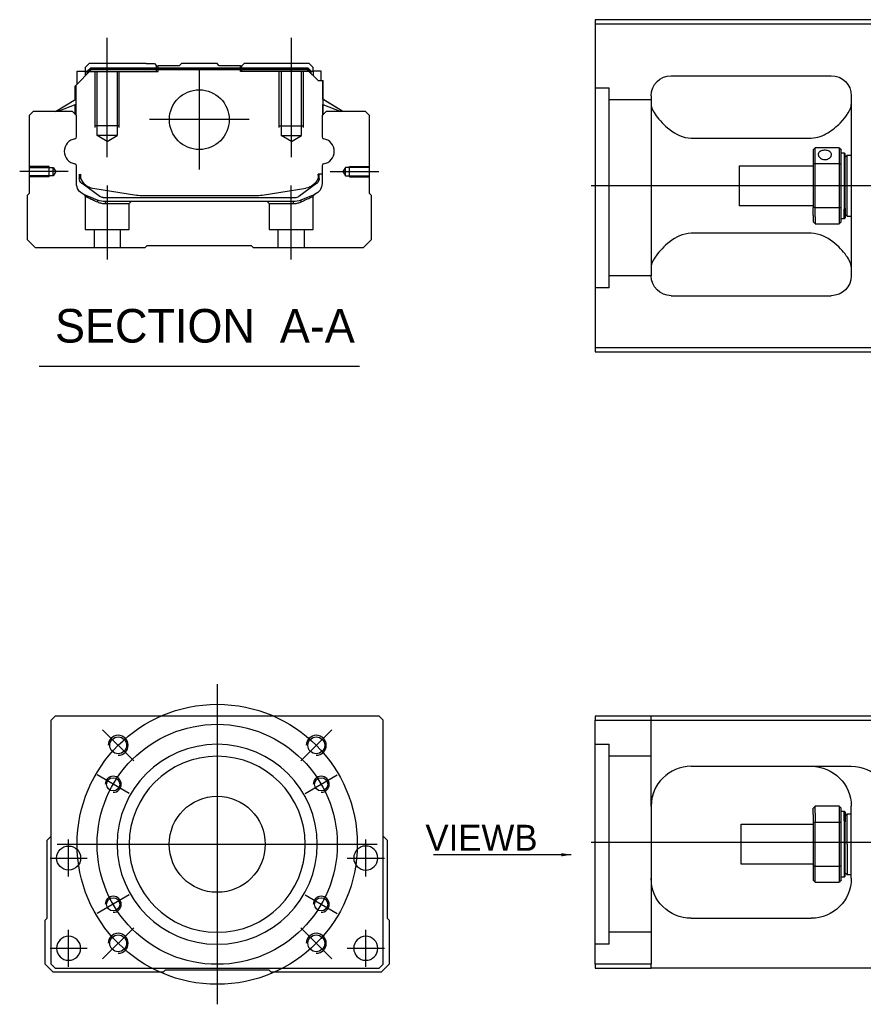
# Model space of a CAD drawing. Header units: millimetres. Extents: x 2891 to 6329, y -1599 to 860.
# Tile 310 of 620: x 5144 to 5355, y -1595 to -1349. Entities that reach past the tile are written whole.
import ezdxf
from ezdxf.lldxf.tags import DXFTag

# ---------------------------------------------------------------- set-up
doc = ezdxf.new("R2010")
doc.units = ezdxf.units.MM
doc.layers.get('0').update_dxf_attribs({"linetype": 'CONTINUOUS'})
doc.styles.add('CHN', font='txt')
doc.styles.add('DIM-7', font='SIMPLEX.shx', dxfattribs={"width": 0.7, "bigfont": 'chineset.shx'})
tags = doc.linetypes.add('DASHED', pattern=[25.72, 12.86, -12.86]).pattern_tags.tags
tags[6:7] = [DXFTag(74, 4), DXFTag(75, 0), DXFTag(340, '0'), DXFTag(46, 0.0), DXFTag(50, 0.0), DXFTag(44, 0.0), DXFTag(45, 0.0)]
tags[4:5] = [DXFTag(74, 4), DXFTag(75, 0), DXFTag(340, '0'), DXFTag(46, 0.0), DXFTag(50, 0.0), DXFTag(44, 0.0), DXFTag(45, 0.0)]
doc.dimstyles.new('CNS', dxfattribs={"dimtxt": 3.5, "dimasz": 2.5, "dimexe": 1, "dimexo": 1, "dimgap": 1, "dimtad": 1, "dimdsep": 46, "dimtxsty": 'DIM-7', "dimcen": 0.09, "dimclrd": 4, "dimclre": 4, "dimclrt": 1, "dimadec": 0, "dimazin": 0, "dimtfac": 1, "dimtmove": 0, "dimatfit": 3, "dimfxl": 0, "dimtvp": 0.971429, "dimtolj": 1, "dimarcsym": 0})

msp = doc.modelspace()

# ---------------------------------------------------------------- linework, layer by layer
at = {"linetype": 'Continuous'}
for p, q in [((5361.93, -1349.02), (5287.93, -1349.02)), ((5287.93, -1349.02), (5287.93, -1431.02)), ((5287.93, -1350.02), (5361.93, -1350.02)), ((5161.56, -1360), (5160.56, -1361)), ((5160.56, -1361), (5160.56, -1361.85)), ((5161.06, -1361.92), (5161.93, -1361.05)), ((5175.74, -1360), (5161.56, -1360)), ((5161.93, -1361.05), (5216.16, -1361.05)), ((5162.02, -1361.28), (5161.93, -1361.05)), ((5175.74, -1360), (5177.84, -1360)), ((5177.84, -1360), (5178.39, -1360.55)), ((5178.39, -1360.55), (5178.74, -1360.55)), ((5184.04, -1360.55), (5178.74, -1360.55)), ((5178.74, -1361.05), (5178.74, -1360.55)), ((5184.04, -1360.55), (5184.59, -1360)), ((5193.49, -1360), (5184.59, -1360)), ((5194.04, -1360.55), (5193.49, -1360)), ((5199.34, -1360.55), (5194.04, -1360.55)), ((5199.34, -1360.55), (5199.69, -1360.55)), ((5199.34, -1361.05), (5199.34, -1360.55)), ((5199.69, -1360.55), (5200.24, -1360)), ((5199.69, -1360.55), (5200.24, -1360)), ((5202.34, -1360), (5200.24, -1360)), ((5200.24, -1360), (5200.24, -1360)), ((5216.52, -1360), (5202.34, -1360)), ((5216.06, -1361.28), (5216.16, -1361.05)), ((5217.02, -1361.92), (5216.16, -1361.05)), ((5217.52, -1361), (5216.52, -1360)), ((5217.52, -1361.85), (5217.52, -1361)), ((5158.16, -1365.45), (5162.06, -1361.55)), ((5158.56, -1361.85), (5160.56, -1361.85)), ((5158.56, -1365.05), (5158.56, -1361.85)), ((5160.56, -1361.85), (5160.56, -1363.05)), ((5161.06, -1362), (5160.56, -1362)), ((5161.06, -1362.55), (5161.06, -1361.92)), ((5161.29, -1362.01), (5161.06, -1361.92)), ((5161.29, -1362.01), (5162.02, -1361.28)), ((5161.29, -1362.32), (5161.29, -1362.01)), ((5162.02, -1361.28), (5216.06, -1361.28)), ((5216.02, -1361.55), (5162.06, -1361.55)), ((5218.72, -1364.25), (5216.02, -1361.55)), ((5216.79, -1362.01), (5216.06, -1361.28)), ((5216.79, -1362.01), (5217.02, -1361.92)), ((5216.79, -1362.32), (5216.79, -1362.01)), ((5217.02, -1362.55), (5217.02, -1361.92)), ((5217.52, -1362), (5217.02, -1362)), ((5219.52, -1361.85), (5217.52, -1361.85)), ((5217.52, -1361.85), (5217.52, -1363.05)), ((5219.52, -1364.25), (5219.52, -1361.85)), ((5219.52, -1361.85), (5219.52, -1361.85)), ((5306.93, -1363.02), (5346.93, -1363.02)), ((5158.06, -1368.96), (5158.06, -1365.55)), ((5158.16, -1368.9), (5158.16, -1365.45)), ((5158.21, -1365.4), (5158.21, -1371.5)), ((5218.72, -1364.25), (5219.87, -1364.25)), ((5219.87, -1364.25), (5219.87, -1371.5)), ((5219.87, -1364.25), (5219.92, -1364.25)), ((5219.92, -1368.9), (5219.92, -1364.25)), ((5219.92, -1364.25), (5220.02, -1364.25)), ((5220.02, -1368.96), (5220.02, -1364.25)), ((5301.93, -1368.02), (5301.93, -1413.02)), ((5351.93, -1368.02), (5351.93, -1413.02)), ((5153.15, -1372), (5158.21, -1368.87)), ((5158.21, -1370.21), (5153.7, -1372)), ((5158.06, -1372.7), (5158.06, -1370.27)), ((5158.16, -1372.8), (5158.16, -1370.23)), ((5224.93, -1372), (5219.87, -1368.87)), ((5219.87, -1370.21), (5224.38, -1372)), ((5219.92, -1372.8), (5219.92, -1370.23)), ((5224.93, -1372), (5220.02, -1368.96)), ((5220.02, -1372.7), (5220.02, -1370.27)), ((5147.54, -1372), (5146.54, -1373)), ((5146.54, -1373), (5146.54, -1392.45)), ((5157.36, -1372), (5147.54, -1372)), ((5158.36, -1373), (5157.36, -1372)), ((5158.36, -1378.32), (5158.36, -1373)), ((5220.72, -1372), (5219.72, -1373)), ((5219.72, -1373), (5219.72, -1378.32)), ((5230.54, -1372), (5220.72, -1372)), ((5231.54, -1373), (5230.54, -1372)), ((5231.54, -1392.45), (5231.54, -1373)), ((5311.93, -1378.61), (5341.93, -1378.61)), ((5342.43, -1381.52), (5342.43, -1385.11)), ((5348.93, -1381.02), (5342.93, -1381.02)), ((5342.93, -1384.97), (5342.93, -1381.02)), ((5348.93, -1381.02), (5348.93, -1384.97)), ((5349.43, -1385.11), (5349.43, -1381.52)), ((5349.43, -1382.27), (5350.13, -1382.27)), ((5350.13, -1382.27), (5350.43, -1382.57)), ((5350.13, -1382.27), (5350.13, -1396.35)), ((5350.43, -1396.14), (5350.43, -1382.57)), ((5350.43, -1383.37), (5350.93, -1382.87)), ((5350.93, -1382.87), (5351.93, -1382.87)), ((5350.93, -1398.17), (5350.93, -1382.87)), ((5158.36, -1389.94), (5158.36, -1385.54)), ((5219.72, -1385.54), (5219.72, -1389.94)), ((5323.93, -1385.52), (5342.43, -1385.52)), ((5323.93, -1385.52), (5323.93, -1395.52)), ((5342.43, -1385.11), (5342.43, -1395.93)), ((5342.93, -1396.06), (5342.93, -1384.97)), ((5342.93, -1384.97), (5348.93, -1384.97)), ((5348.93, -1384.97), (5348.93, -1396.06)), ((5349.43, -1395.93), (5349.43, -1385.11)), ((5159.06, -1387.66), (5159.06, -1388.74)), ((5159.36, -1387.66), (5159.36, -1388.7)), ((5219.72, -1387.66), (5218.72, -1387.66)), ((5218.72, -1387.66), (5218.72, -1388.7)), ((5219.02, -1388.74), (5219.02, -1387.66)), ((5159.75, -1390), (5159.68, -1389.95)), ((5164.17, -1393.21), (5159.75, -1390)), ((5218.34, -1390), (5213.92, -1393.21)), ((5218.4, -1389.95), (5218.34, -1390)), ((5146.54, -1392.45), (5146.04, -1392.95)), ((5146.04, -1392.95), (5146.04, -1404)), ((5162.43, -1391.13), (5173.34, -1392.87)), ((5174.99, -1393), (5203.09, -1393)), ((5204.74, -1392.87), (5215.65, -1391.13)), ((5217.87, -1392.71), (5214.44, -1394.12)), ((5232.04, -1392.95), (5231.54, -1392.45)), ((5232.04, -1404), (5232.04, -1392.95)), ((5165.05, -1393.5), (5213.04, -1393.5)), ((5212.53, -1394.5), (5165.55, -1394.5)), ((5342.43, -1395.52), (5323.93, -1395.52)), ((5342.43, -1397.94), (5342.43, -1395.93)), ((5342.43, -1397.94), (5342.43, -1399.52)), ((5348.93, -1396.06), (5342.93, -1396.06)), ((5342.93, -1398.3), (5342.93, -1396.06)), ((5348.93, -1396.06), (5348.93, -1398.3)), ((5349.43, -1399.52), (5349.43, -1395.93)), ((5350.13, -1398.77), (5350.13, -1396.35)), ((5350.43, -1396.14), (5350.43, -1398.47)), ((5350.43, -1397.67), (5350.93, -1398.17)), ((5342.93, -1398.3), (5342.93, -1400.02)), ((5342.93, -1400.02), (5348.93, -1400.02)), ((5348.93, -1398.3), (5348.93, -1400.02)), ((5350.13, -1398.77), (5349.43, -1398.77)), ((5350.43, -1398.47), (5350.13, -1398.77)), ((5350.93, -1398.17), (5351.93, -1398.17)), ((5341.93, -1402.42), (5311.93, -1402.42)), ((5146.04, -1404), (5148.04, -1406)), ((5175.54, -1406), (5176.04, -1405.5)), ((5176.04, -1405.5), (5202.04, -1405.5)), ((5202.04, -1405.5), (5202.54, -1406)), ((5230.04, -1406), (5232.04, -1404)), ((5148.04, -1406), (5175.54, -1406)), ((5202.54, -1406), (5230.04, -1406)), ((5306.93, -1418.02), (5346.93, -1418.02)), ((5287.93, -1431.02), (5287.93, -1432.02)), ((5361.93, -1431.02), (5287.93, -1431.02)), ((5287.93, -1432.02), (5361.93, -1432.02)), ((5153.02, -1523.17), (5152.02, -1524.17)), ((5221.52, -1523.17), (5153.02, -1523.17)), ((5234.02, -1523.17), (5221.52, -1523.17)), ((5235.02, -1524.17), (5234.02, -1523.17)), ((5287.93, -1523.17), (5287.93, -1524.17)), ((5361.93, -1523.17), (5287.93, -1523.17)), ((5152.02, -1585.17), (5152.02, -1524.17)), ((5235.02, -1585.17), (5235.02, -1524.17)), ((5287.93, -1524.17), (5361.93, -1524.17)), ((5287.93, -1585.17), (5287.93, -1524.17)), ((5311.93, -1535.67), (5351.93, -1535.67)), ((5301.93, -1545.67), (5301.93, -1585.17)), ((5348.93, -1545.67), (5342.93, -1545.67)), ((5342.93, -1547.39), (5342.93, -1545.67)), ((5348.93, -1545.67), (5348.93, -1547.39)), ((5351.93, -1563.67), (5351.93, -1545.67)), ((5342.43, -1547.74), (5342.43, -1546.17)), ((5342.43, -1547.74), (5342.43, -1549.76)), ((5342.93, -1547.39), (5342.93, -1549.62)), ((5348.93, -1547.39), (5348.93, -1549.62)), ((5349.43, -1549.76), (5349.43, -1546.17)), ((5349.43, -1546.92), (5350.13, -1546.92)), ((5350.13, -1546.92), (5350.43, -1547.22)), ((5350.13, -1549.34), (5350.13, -1546.92)), ((5350.43, -1547.22), (5350.43, -1549.55)), ((5350.43, -1548.02), (5350.93, -1547.52)), ((5350.93, -1547.52), (5351.93, -1547.52)), ((5350.93, -1555.17), (5350.93, -1547.52)), ((5324.43, -1550.17), (5342.43, -1550.17)), ((5324.43, -1555.17), (5324.43, -1550.17)), ((5342.43, -1549.76), (5342.43, -1560.58)), ((5342.93, -1560.71), (5342.93, -1549.62)), ((5342.93, -1549.62), (5348.93, -1549.62)), ((5348.93, -1549.62), (5348.93, -1560.71)), ((5349.43, -1560.58), (5349.43, -1549.76)), ((5350.13, -1549.34), (5350.13, -1563.42)), ((5350.43, -1563.12), (5350.43, -1549.55)), ((5151.02, -1554.17), (5152.02, -1553.17)), ((5235.02, -1553.17), (5236.02, -1554.17)), ((5151.02, -1573.62), (5151.02, -1554.17)), ((5236.02, -1554.17), (5236.02, -1573.62)), ((5324.43, -1560.17), (5324.43, -1555.17)), ((5350.93, -1555.17), (5350.93, -1562.82)), ((5342.43, -1560.17), (5324.43, -1560.17)), ((5342.43, -1560.58), (5342.43, -1564.17)), ((5349.43, -1564.17), (5349.43, -1560.58)), ((5342.93, -1564.67), (5342.93, -1560.71)), ((5348.93, -1560.71), (5342.93, -1560.71)), ((5348.93, -1560.71), (5348.93, -1564.67)), ((5350.93, -1562.82), (5350.43, -1562.32)), ((5351.93, -1562.82), (5350.93, -1562.82)), ((5342.93, -1564.67), (5348.93, -1564.67)), ((5350.13, -1563.42), (5349.43, -1563.42)), ((5350.43, -1563.12), (5350.13, -1563.42)), ((5150.52, -1574.12), (5151.02, -1573.62)), ((5150.52, -1585.17), (5150.52, -1574.12)), ((5236.02, -1573.62), (5236.52, -1574.12)), ((5236.52, -1574.12), (5236.52, -1585.17)), ((5311.93, -1573.67), (5341.93, -1573.67)), ((5152.52, -1587.17), (5150.52, -1585.17)), ((5152.02, -1585.17), (5153.02, -1586.17)), ((5234.02, -1586.17), (5235.02, -1585.17)), ((5236.52, -1585.17), (5234.52, -1587.17)), ((5287.93, -1585.17), (5287.93, -1586.17)), ((5301.93, -1585.17), (5287.93, -1585.17)), ((5301.93, -1586.17), (5301.93, -1585.17)), ((5180.02, -1587.17), (5152.52, -1587.17)), ((5153.02, -1586.17), (5234.02, -1586.17)), ((5180.52, -1586.67), (5180.02, -1587.17)), ((5206.52, -1586.67), (5180.52, -1586.67)), ((5207.02, -1587.17), (5206.52, -1586.67)), ((5234.52, -1587.17), (5207.02, -1587.17)), ((5287.93, -1586.17), (5301.93, -1586.17)), ((5361.93, -1586.17), (5301.93, -1586.17))]:
    msp.add_line(p, q, dxfattribs=at)
at = {"ltscale": 0.2}
for p, q in [((5166.04, -1383.41), (5166.04, -1353.59)), ((5212.04, -1383.41), (5212.04, -1353.59)), ((5189.04, -1361.53), (5189.04, -1386.48)), ((5201.52, -1374), (5176.57, -1374)), ((5156.32, -1387), (5144.18, -1387)), ((5221.76, -1387), (5233.91, -1387)), ((5166.09, -1409), (5166.09, -1390.5)), ((5211.99, -1409), (5211.99, -1390.5)), ((5172.66, -1534.31), (5164.88, -1526.53)), ((5214.38, -1534.31), (5222.15, -1526.53)), ((5172.66, -1576.03), (5164.88, -1583.81)), ((5214.38, -1576.03), (5222.15, -1583.81))]:
    msp.add_line(p, q, dxfattribs=at)
at = {"linetype": 'DASHED'}
for p, q in [((5178.39, -1362), (5178.39, -1360.55)), ((5178.74, -1362), (5178.74, -1361.05)), ((5199.34, -1362), (5199.34, -1361.05)), ((5199.69, -1362), (5199.69, -1360.55)), ((5161.06, -1362), (5178.74, -1362)), ((5217.02, -1362), (5199.34, -1362)), ((5217.52, -1362), (5217.52, -1361.85)), ((5219.52, -1364), (5219.52, -1364)), ((5220.09, -1369), (5220.09, -1369)), ((5160.54, -1393.18), (5160.54, -1401.5)), ((5217.49, -1401.5), (5217.49, -1393.2)), ((5165.59, -1395), (5171.54, -1395)), ((5171.54, -1395), (5172.04, -1394.5)), ((5171.54, -1401.5), (5171.54, -1395)), ((5205.99, -1394.5), (5206.49, -1395)), ((5206.49, -1395), (5206.49, -1401.5)), ((5206.49, -1395), (5212.49, -1395)), ((5160.54, -1401.5), (5166.04, -1401.5)), ((5162.74, -1401.5), (5162.74, -1406)), ((5166.04, -1401.5), (5171.54, -1401.5)), ((5169.34, -1406), (5169.34, -1401.5)), ((5206.49, -1401.5), (5217.49, -1401.5)), ((5208.69, -1401.5), (5208.69, -1406)), ((5215.29, -1406), (5215.29, -1401.5)), ((5291.43, -1416.04), (5287.93, -1416.04)), ((5291.43, -1580.17), (5287.93, -1580.17))]:
    msp.add_line(p, q, dxfattribs=at)
at = {"linetype": 'DASHED', "ltscale": 0.1}
for p, q in [((5163.04, -1376), (5163.04, -1362)), ((5163.54, -1378), (5163.54, -1362)), ((5168.54, -1362), (5168.54, -1378)), ((5169.04, -1376), (5169.04, -1362)), ((5209.04, -1376), (5209.04, -1362)), ((5209.54, -1362), (5209.54, -1378)), ((5214.54, -1378), (5214.54, -1362)), ((5215.04, -1376), (5215.04, -1362)), ((5169.04, -1375.55), (5163.04, -1375.55)), ((5209.04, -1375.55), (5215.04, -1375.55)), ((5168.54, -1378), (5163.54, -1378)), ((5166.04, -1379.45), (5163.54, -1378)), ((5166.04, -1379.45), (5168.54, -1378)), ((5209.54, -1378), (5214.54, -1378)), ((5212.04, -1379.45), (5209.54, -1378)), ((5212.04, -1379.45), (5214.54, -1378)), ((5151.54, -1385.7), (5146.54, -1385.7)), ((5151.54, -1388.3), (5151.54, -1385.7)), ((5226.54, -1388.3), (5226.54, -1385.7)), ((5226.54, -1385.7), (5231.54, -1385.7)), ((5146.54, -1385.93), (5152.54, -1385.93)), ((5152.54, -1388.08), (5146.54, -1388.08)), ((5152.54, -1385.93), (5153.18, -1387)), ((5152.54, -1388.08), (5152.54, -1385.93)), ((5153.18, -1387), (5152.54, -1388.08)), ((5225.55, -1385.93), (5224.9, -1387)), ((5224.9, -1387), (5225.55, -1388.08)), ((5231.54, -1385.93), (5225.55, -1385.93)), ((5225.55, -1388.08), (5225.55, -1385.93)), ((5225.55, -1388.08), (5231.54, -1388.08)), ((5151.54, -1388.3), (5146.54, -1388.3)), ((5226.54, -1388.3), (5231.54, -1388.3))]:
    msp.add_line(p, q, dxfattribs=at)
at = {"linetype": 'DASHED', "ltscale": 0.3}
for p, q in [((5287.93, -1366.04), (5291.43, -1366.04)), ((5291.43, -1416.04), (5291.43, -1366.04)), ((5301.93, -1369.04), (5291.43, -1369.04)), ((5301.93, -1413.04), (5291.43, -1413.04)), ((5301.93, -1545.67), (5301.93, -1523.17)), ((5287.93, -1530.17), (5291.43, -1530.17)), ((5291.43, -1580.17), (5291.43, -1530.17)), ((5301.93, -1533.17), (5291.43, -1533.17)), ((5301.93, -1577.17), (5291.43, -1577.17))]:
    msp.add_line(p, q, dxfattribs=at)
for p, q in [((6328.93, -1390.56), (5286.93, -1390.52)), ((5149.03, -1435.63), (5229.07, -1435.63)), ((5286.93, -1554.67), (6328.93, -1554.67))]:
    msp.add_line(p, q)
at = {"ltscale": 0.3}
for p, q in [((5193.52, -1515.17), (5193.52, -1595.17)), ((5153.52, -1555.17), (5233.52, -1555.17))]:
    msp.add_line(p, q, dxfattribs=at)
at = {"ltscale": 0.1}
for p, q in [((5171.56, -1542.49), (5163.51, -1537.84)), ((5215.47, -1542.49), (5223.52, -1537.84)), ((5156.4, -1563.25), (5156.4, -1553.95)), ((5230.63, -1563.25), (5230.63, -1553.95)), ((5151.75, -1558.6), (5161.05, -1558.6)), ((5225.98, -1558.6), (5235.28, -1558.6)), ((5171.56, -1567.84), (5163.51, -1572.49)), ((5215.47, -1567.84), (5223.52, -1572.49)), ((5156.4, -1585.82), (5156.4, -1576.52)), ((5230.63, -1585.82), (5230.63, -1576.52)), ((5151.75, -1581.17), (5161.05, -1581.17)), ((5225.98, -1581.17), (5235.28, -1581.17))]:
    msp.add_line(p, q, dxfattribs=at)
at = {"linetype": 'Continuous'}
for centre, radius in [((5189.04, -1374), 7.47), ((5168.77, -1530.42), 2.1), ((5218.27, -1530.42), 2.1), ((5167.54, -1540.17), 1.65), ((5219.5, -1540.17), 1.65), ((5193.52, -1555.17), 12), ((5156.4, -1558.6), 3), ((5167.54, -1570.17), 1.65), ((5219.5, -1570.17), 1.65), ((5168.77, -1579.92), 2.1), ((5218.27, -1579.92), 2.1)]:
    msp.add_circle(centre, radius, dxfattribs=at)
at = {"ltscale": 0.3}
for radius in [35, 30]:
    msp.add_circle((5193.52, -1555.17), radius, dxfattribs=at)
at = {"linetype": 'Continuous', "extrusion": (0, 0, -1)}
for centre, radius in [((-5193.52, -1555.17), 25), ((-5193.52, -1555.17), 22), ((-5230.63, -1558.6), 3), ((-5156.4, -1581.17), 3), ((-5230.63, -1581.17), 3)]:
    msp.add_circle(centre, radius, dxfattribs=at)
at = {"linetype": 'Continuous', "extrusion": (-6.12303e-17, 0, -1)}
for centre, start, end in [((-5306.93, -1368.02), 0, 90), ((-5346.93, -1368.02), 90, 180), ((-5306.93, -1413.02), 270, 0), ((-5346.93, -1413.02), 180, 270)]:
    msp.add_arc(centre, 5, start, end, dxfattribs=at)
at = {"linetype": 'Continuous'}
for centre, radius, start, end in [((5157.86, -1378.32), 0.5, 285.1919, 0), ((5220.22, -1378.32), 0.5, 180, 254.8081), ((5157.86, -1385.54), 0.5, 0, 74.8081), ((5220.22, -1385.54), 0.5, 105.1919, 180), ((5215.02, -1387.18), 4, 337.6678, 353.1681), ((5215.02, -1387.18), 3.77, 349.0413, 352.7469), ((5163.06, -1387.18), 4, 202.3316, 260.9414), ((5174.99, -1382.5), 10.5, 260.9414, 270), ((5203.09, -1382.5), 10.5, 270, 279.0586), ((5213.04, -1392), 1.5, 270, 306.0274), ((5311.93, -1545.67), 10, 90, 180)]:
    msp.add_arc(centre, radius, start, end, dxfattribs=at)
for centre, radius, start, end in [((5158.48, -1381.93), 3.17, 98.9371, 261.0629), ((5219.6, -1381.93), 3.17, 278.9371, 81.0629), ((5168.77, -1530.42), 2.5, 270, 180), ((5218.27, -1530.42), 2.5, 270, 180), ((5167.54, -1540.17), 2, 270, 180), ((5219.5, -1540.17), 2, 270, 180), ((5167.54, -1570.17), 2, 270, 180), ((5219.5, -1570.17), 2, 270, 180), ((5168.77, -1579.92), 2.5, 270, 180), ((5218.27, -1579.92), 2.5, 270, 180)]:
    msp.add_arc(centre, radius, start, end)
at = {"linetype": 'Continuous', "extrusion": (0, 0, -1)}
for centre, radius, start, end in [((-5163.06, -1387.18), 4, 337.6678, 353.1681), ((-5163.06, -1387.18), 3.77, 349.0413, 352.7469), ((-5161.36, -1389.94), 3, 292.4327, 0), ((-5160.56, -1388.74), 1.5, 306.0274, 0), ((-5215.02, -1387.18), 4, 202.3316, 260.9414), ((-5216.72, -1389.94), 3, 180, 247.5673), ((-5217.52, -1388.74), 1.5, 180, 233.9726), ((-5165.55, -1389.5), 5, 270, 292.4327), ((-5165.05, -1392), 1.5, 270, 306.0274), ((-5212.53, -1389.5), 5, 247.5673, 270), ((-5341.93, -1545.67), 10, 90, 180), ((-5351.93, -1545.67), 10, 90, 180), ((-5311.93, -1563.67), 10, 270, 0), ((-5341.93, -1563.67), 10, 180, 270)]:
    msp.add_arc(centre, radius, start, end, dxfattribs=at)
at = {"linetype": 'Continuous'}
for points, degree in [([(5301.93, -1370.23), (5301.93, -1370.98), (5302.4, -1371.95), (5303.18, -1373.02)], 3), ([(5158.21, -1371.5), (5158.21, -1372.1)], 1), ([(5158.21, -1372.1), (5158.21, -1372.85)], 1), ([(5219.87, -1371.5), (5219.87, -1372.1)], 1), ([(5219.87, -1372.1), (5219.87, -1372.85)], 1), ([(5342.43, -1381.52), (5342.6, -1381.35), (5342.77, -1381.19), (5342.93, -1381.02)], 3), ([(5348.93, -1381.02), (5349.1, -1381.19), (5349.27, -1381.35), (5349.43, -1381.52)], 3), ([(5342.93, -1384.97), (5342.77, -1385.02), (5342.6, -1385.06), (5342.43, -1385.11)], 3), ([(5348.93, -1384.97), (5349.1, -1385.02), (5349.27, -1385.06), (5349.43, -1385.11)], 3), ([(5342.93, -1396.06), (5342.77, -1396.02), (5342.6, -1395.97), (5342.43, -1395.93)], 3), ([(5348.93, -1396.06), (5349.1, -1396.02), (5349.27, -1395.97), (5349.43, -1395.93)], 3), ([(5342.93, -1400.02), (5342.77, -1399.85), (5342.6, -1399.69), (5342.43, -1399.52)], 3), ([(5349.43, -1399.52), (5349.27, -1399.69), (5349.1, -1399.85), (5348.93, -1400.02)], 3), ([(5303.18, -1408.02), (5302.4, -1409.09), (5301.93, -1410.06), (5301.93, -1410.81)], 3), ([(5351.93, -1410.81), (5351.93, -1410.06), (5351.47, -1409.09), (5350.69, -1408.02)], 3), ([(5306.93, -1537.01), (5306.9, -1537.03), (5306.87, -1537.05), (5306.84, -1537.06)], 3), ([(5342.93, -1545.67), (5342.77, -1545.84), (5342.6, -1546), (5342.43, -1546.17)], 3), ([(5348.93, -1545.67), (5349.1, -1545.84), (5349.27, -1546), (5349.43, -1546.17)], 3), ([(5342.93, -1549.62), (5342.77, -1549.67), (5342.6, -1549.71), (5342.43, -1549.76)], 3), ([(5349.43, -1549.76), (5349.27, -1549.71), (5349.1, -1549.67), (5348.93, -1549.62)], 3), ([(5342.93, -1560.71), (5342.77, -1560.67), (5342.6, -1560.62), (5342.43, -1560.58)], 3), ([(5349.43, -1560.58), (5349.27, -1560.62), (5349.1, -1560.67), (5348.93, -1560.71)], 3), ([(5342.43, -1564.17), (5342.6, -1564.34), (5342.77, -1564.5), (5342.93, -1564.67)], 3), ([(5349.43, -1564.17), (5349.27, -1564.34), (5349.1, -1564.5), (5348.93, -1564.67)], 3)]:
    msp.add_open_spline(points, degree=degree, dxfattribs=at)
for points, knots in [([(5341.93, -1378.61), (5343.45, -1378.61), (5344.87, -1378.05), (5347.27, -1376.59), (5348.26, -1375.73), (5350.83, -1373.12), (5351.93, -1371.39), (5351.93, -1370.23)], [0, 0, 0, 0, 0.25, 0.25, 0.5, 0.5, 1, 1, 1, 1]), ([(5303.18, -1373.02), (5304, -1374.16), (5305.13, -1375.38), (5308.02, -1377.59), (5309.87, -1378.61), (5311.93, -1378.61)], [0, 0, 0, 0, 0.5, 0.5, 1, 1, 1, 1]), ([(5346.98, -1382.74), (5346.98, -1382.61), (5346.95, -1382.48), (5346.83, -1382.25), (5346.74, -1382.14), (5346.51, -1381.96), (5346.37, -1381.88), (5346.06, -1381.76), (5345.88, -1381.71), (5345.52, -1381.66), (5345.33, -1381.66), (5344.97, -1381.68), (5344.79, -1381.71), (5344.46, -1381.81), (5344.3, -1381.87), (5344.04, -1382.04), (5343.93, -1382.14), (5343.77, -1382.35), (5343.71, -1382.48), (5343.69, -1382.65), (5343.68, -1382.7), (5343.68, -1382.74)], [0, 0, 0, 0, 0.106605, 0.106605, 0.21316, 0.21316, 0.320465, 0.320465, 0.42832, 0.42832, 0.535356, 0.535356, 0.641477, 0.641477, 0.748016, 0.748016, 0.855648, 0.855648, 0.963354, 0.963354, 1, 1, 1, 1]), ([(5343.68, -1382.74), (5343.68, -1382.87), (5343.71, -1383.01), (5343.83, -1383.26), (5343.92, -1383.39), (5344.15, -1383.61), (5344.29, -1383.71), (5344.61, -1383.87), (5344.78, -1383.93), (5345.14, -1383.99), (5345.33, -1384), (5345.7, -1383.97), (5345.88, -1383.93), (5346.21, -1383.8), (5346.36, -1383.72), (5346.62, -1383.51), (5346.73, -1383.39), (5346.9, -1383.14), (5346.95, -1383.01), (5346.98, -1382.83), (5346.98, -1382.79), (5346.98, -1382.74)], [0, 0, 0, 0, 0.106605, 0.106605, 0.21316, 0.21316, 0.320465, 0.320465, 0.42832, 0.42832, 0.535356, 0.535356, 0.641477, 0.641477, 0.748016, 0.748016, 0.855648, 0.855648, 0.963354, 0.963354, 1, 1, 1, 1]), ([(5311.93, -1402.42), (5309.87, -1402.42), (5308.02, -1403.45), (5305.14, -1405.65), (5304, -1406.88), (5303.18, -1408.02)], [0, 0, 0, 0, 0.5, 0.5, 1, 1, 1, 1]), ([(5350.69, -1408.02), (5349.86, -1406.88), (5348.73, -1405.66), (5345.85, -1403.45), (5344, -1402.42), (5341.93, -1402.42)], [0, 0, 0, 0, 0.5, 0.5, 1, 1, 1, 1]), ([(5302.5, -1542.36), (5302.41, -1542.62), (5302.27, -1543.05), (5302.17, -1543.49), (5302.13, -1543.67)], [0, 0, 0, 0, 0.596588, 1, 1, 1, 1])]:
    msp.add_open_spline(points, degree=3, knots=knots, dxfattribs=at)
at = {"linetype": 'DASHED'}
for points, degree in [([(5160.23, -1392.71), (5160.54, -1393.18)], 1), ([(5217.49, -1393.2), (5217.8, -1392.74)], 1), ([(5163.67, -1394.59), (5163.65, -1394.12)], 1), ([(5165.55, -1394.5), (5165.59, -1395)], 1), ([(5212.53, -1394.5), (5212.52, -1394.67), (5212.5, -1394.84), (5212.49, -1395)], 3), ([(5214.44, -1394.12), (5214.41, -1394.59)], 1)]:
    msp.add_open_spline(points, degree=degree, dxfattribs=at)
for points, degree, knots in [([(5160.23, -1392.71), (5160.23, -1392.71), (5161.16, -1393.1), (5162.08, -1393.48), (5163.65, -1394.12)], 2, [0, 0, 0, 0.5, 0.5, 1, 1, 1]), ([(5160.54, -1393.18), (5160.54, -1393.18), (5160.54, -1393.18), (5161.02, -1393.39), (5162.32, -1393.98), (5163.2, -1394.38), (5163.67, -1394.59)], 3, [0, 0, 0, 0, 0.000815, 0.486557, 0.726811, 1, 1, 1, 1]), ([(5214.41, -1394.59), (5214.73, -1394.44), (5215.33, -1394.17), (5216.09, -1393.83), (5217.08, -1393.38), (5217.49, -1393.2), (5217.49, -1393.2)], 3, [0, 0, 0, 0, 0.185898, 0.357233, 0.514425, 1, 1, 1, 1]), ([(5163.67, -1394.59), (5163.98, -1394.71), (5164.58, -1394.94), (5165.26, -1394.98), (5165.59, -1395)], 3, [0, 0, 0, 0, 0.515943, 1, 1, 1, 1]), ([(5212.49, -1395), (5212.82, -1394.98), (5213.5, -1394.94), (5214.1, -1394.71), (5214.41, -1394.59)], 3, [0, 0, 0, 0, 0.484584, 1, 1, 1, 1])]:
    msp.add_open_spline(points, degree=degree, knots=knots, dxfattribs=at)

# ---------------------------------------------------------------- texts
at = {"style": 'CHN'}
for s, insert, char_height, attachment_point in [('SECTION  A-A ', (5153, -1425.6), 8.4, 4), ('VIEWB', (5273.55, -1556.79), 6.5, 9)]:
    msp.add_mtext(s, dxfattribs=dict(at, insert=insert, char_height=char_height, attachment_point=attachment_point))

# ---------------------------------------------------------------- leaders
msp.add_leader([(5281.99, -1557.78), (5247.53, -1557.79)], dimstyle='CNS', override={"dimtxt": 6.5, "dimtxsty": 'CHN'})

doc.saveas('drawing.dxf')
